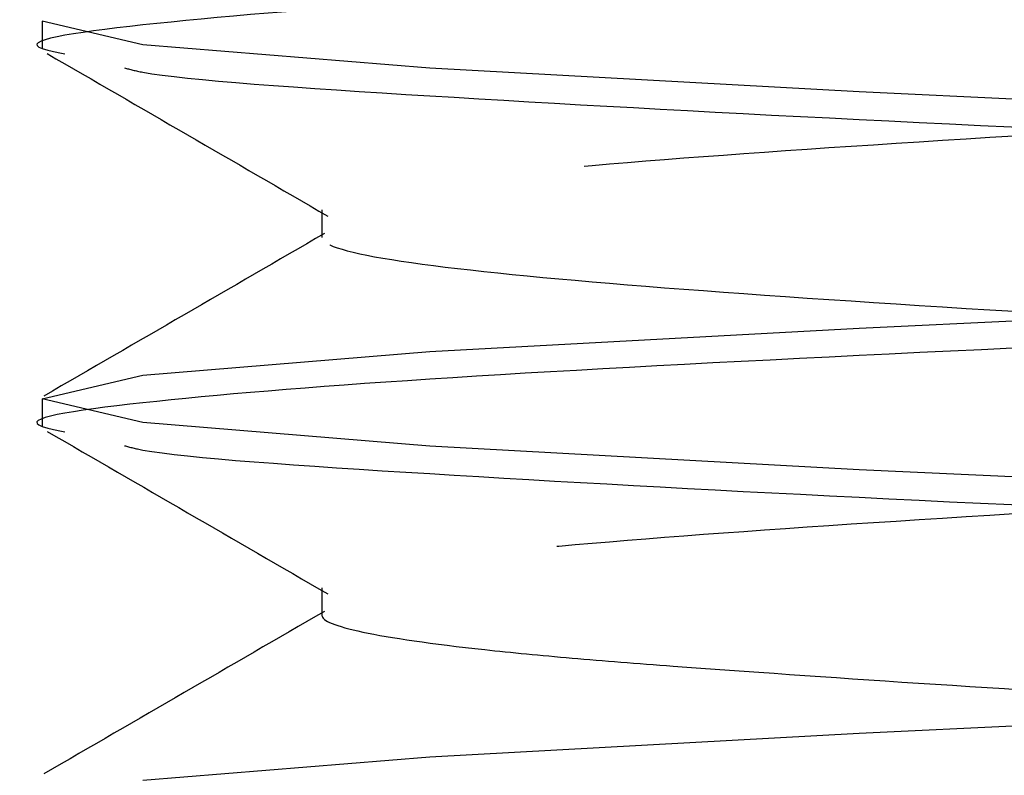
# Model space of a CAD drawing. Header units: inches. Extents: x 1907 to 2452, y -210 to -54.
# Tile 708 of 1056: x 2143.9445 to 2144.0375, y -176.8821 to -176.8106. Entities that reach past the tile are written whole.
import ezdxf

# ---------------------------------------------------------------- set-up
doc = ezdxf.new("R2010")
doc.units = ezdxf.units.IN
doc.header["$LTSCALE"] = 0.5
doc.header["$MEASUREMENT"] = 0
doc.linetypes.add('HIDDEN', pattern=[0.22499999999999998, 0.15, -0.075])
doc.layers.add('SID-M-H', color=4, linetype='HIDDEN')

msp = doc.modelspace()

# ---------------------------------------------------------------- linework, layer by layer
at = {"layer": 'SID-M-H'}
for p, q in [((2143.94659527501, -176.8107614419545), (2143.94659527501, -176.8133656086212)), ((2143.956110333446, -176.8129935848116), (2143.94659527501, -176.8107614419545)), ((2143.94659527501, -176.8107614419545), (2143.94659527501, -176.8107614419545)), ((2143.983206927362, -176.8152257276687), (2143.956110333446, -176.8129935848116)), ((2144.023759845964, -176.8174578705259), (2143.983206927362, -176.8152257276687)), ((2144.07159527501, -176.819690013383), (2144.023759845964, -176.8174578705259)), ((2143.973014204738, -176.8286185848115), (2143.973014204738, -176.8312227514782)), ((2144.023759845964, -176.8397792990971), (2144.07159527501, -176.83754715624)), ((2143.983206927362, -176.8420114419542), (2144.023759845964, -176.8397792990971)), ((2143.956110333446, -176.8442435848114), (2143.983206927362, -176.8420114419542)), ((2143.94659527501, -176.8464757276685), (2143.956110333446, -176.8442435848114)), ((2143.94659527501, -176.8464757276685), (2143.94659527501, -176.8490798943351)), ((2143.956110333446, -176.8487078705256), (2143.94659527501, -176.8464757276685)), ((2143.983206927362, -176.8509400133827), (2143.956110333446, -176.8487078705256)), ((2144.023759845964, -176.8531721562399), (2143.983206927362, -176.8509400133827)), ((2144.07159527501, -176.855404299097), (2144.023759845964, -176.8531721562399)), ((2143.973014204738, -176.8643328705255), (2143.973014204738, -176.8669370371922)), ((2144.07159527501, -176.8758656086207), (2144.023759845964, -176.8780977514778)), ((2144.023759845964, -176.8780977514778), (2143.983206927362, -176.8803298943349)), ((2143.983206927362, -176.8803298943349), (2143.956110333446, -176.882562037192))]:
    msp.add_line(p, q, dxfattribs=at)
for points, knots in [([(2143.97499658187, -175.8292082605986), (2143.976194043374, -175.8297557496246), (2143.979018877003, -175.8310472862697), (2144.000392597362, -175.8330828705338), (2144.032802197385, -175.8353150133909), (2144.07161820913, -175.837547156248), (2144.110296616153, -175.8397792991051), (2144.143119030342, -175.8420114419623), (2144.165042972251, -175.8442435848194), (2144.172742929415, -175.8464757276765), (2144.165043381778, -175.8487078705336), (2144.143117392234, -175.8509400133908), (2144.110302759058, -175.8531721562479), (2144.071595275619, -175.855404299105), (2144.032887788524, -175.8576364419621), (2144.000073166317, -175.8598685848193), (2143.978147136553, -175.8621007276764), (2143.970447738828, -175.8643328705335), (2143.978147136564, -175.8665650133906), (2144.000073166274, -175.8687971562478), (2144.032887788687, -175.8710292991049), (2144.07159527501, -175.873261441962), (2144.110302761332, -175.8754935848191), (2144.143117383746, -175.8777257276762), (2144.165043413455, -175.8799578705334), (2144.172742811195, -175.8821900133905), (2144.165043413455, -175.8844221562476), (2144.143117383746, -175.8866542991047), (2144.110302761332, -175.8888864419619), (2144.07159527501, -175.891118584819), (2144.032887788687, -175.8933507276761), (2144.000073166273, -175.8955828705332), (2143.978147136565, -175.8978150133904), (2143.970447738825, -175.9000471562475), (2143.978147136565, -175.9022792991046), (2144.000073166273, -175.9045114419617), (2144.032887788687, -175.9067435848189), (2144.07159527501, -175.908975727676), (2144.110302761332, -175.9112078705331), (2144.143117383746, -175.9134400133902), (2144.165043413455, -175.9156721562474), (2144.172742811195, -175.9179042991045), (2144.165043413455, -175.9201364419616), (2144.143117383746, -175.9223685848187), (2144.110302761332, -175.9246007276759), (2144.07159527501, -175.926832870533), (2144.032887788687, -175.9290650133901), (2144.000073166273, -175.9312971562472), (2143.978147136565, -175.9335292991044), (2143.970447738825, -175.9357614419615), (2143.978147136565, -175.9379935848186), (2144.000073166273, -175.9402257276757), (2144.032887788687, -175.9424578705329), (2144.07159527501, -175.94469001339), (2144.110302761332, -175.9469221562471), (2144.143117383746, -175.9491542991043), (2144.165043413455, -175.9513864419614), (2144.172742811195, -175.9536185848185), (2144.165043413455, -175.9558507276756), (2144.143117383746, -175.9580828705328), (2144.110302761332, -175.9603150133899), (2144.07159527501, -175.962547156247), (2144.032887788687, -175.9647792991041), (2144.000073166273, -175.9670114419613), (2143.978147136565, -175.9692435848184), (2143.970447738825, -175.9714757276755), (2143.978147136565, -175.9737078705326), (2144.000073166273, -175.9759400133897), (2144.032887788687, -175.9781721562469), (2144.07159527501, -175.980404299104), (2144.110302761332, -175.9826364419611), (2144.143117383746, -175.9848685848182), (2144.165043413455, -175.9871007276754), (2144.172742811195, -175.9893328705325), (2144.165043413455, -175.9915650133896), (2144.143117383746, -175.9937971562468), (2144.110302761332, -175.9960292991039), (2144.07159527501, -175.998261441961), (2144.032887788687, -176.0004935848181), (2144.000073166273, -176.0027257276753), (2143.978147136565, -176.0049578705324), (2143.970447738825, -176.0071900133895), (2143.978147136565, -176.0094221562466), (2144.000073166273, -176.0116542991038), (2144.032887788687, -176.0138864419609), (2144.07159527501, -176.016118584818), (2144.110302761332, -176.0183507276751), (2144.143117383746, -176.0205828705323), (2144.165043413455, -176.0228150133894), (2144.172742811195, -176.0250471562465), (2144.165043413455, -176.0272792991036), (2144.143117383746, -176.0295114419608), (2144.110302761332, -176.0317435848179), (2144.07159527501, -176.033975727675), (2144.032887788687, -176.0362078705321), (2144.000073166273, -176.0384400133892), (2143.978147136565, -176.0406721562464), (2143.970447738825, -176.0429042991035), (2143.978147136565, -176.0451364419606), (2144.000073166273, -176.0473685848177), (2144.032887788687, -176.0496007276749), (2144.07159527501, -176.051832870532), (2144.110302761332, -176.0540650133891), (2144.143117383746, -176.0562971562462), (2144.165043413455, -176.0585292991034), (2144.172742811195, -176.0607614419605), (2144.165043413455, -176.0629935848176), (2144.143117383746, -176.0652257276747), (2144.110302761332, -176.0674578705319), (2144.07159527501, -176.069690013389), (2144.032887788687, -176.0719221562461), (2144.000073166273, -176.0741542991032), (2143.978147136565, -176.0763864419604), (2143.970447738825, -176.0786185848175), (2143.978147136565, -176.0808507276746), (2144.000073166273, -176.0830828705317), (2144.032887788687, -176.0853150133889), (2144.07159527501, -176.087547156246), (2144.110302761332, -176.0897792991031), (2144.143117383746, -176.0920114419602), (2144.165043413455, -176.0942435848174), (2144.172742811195, -176.0964757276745), (2144.165043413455, -176.0987078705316), (2144.143117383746, -176.1009400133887), (2144.110302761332, -176.1031721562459), (2144.07159527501, -176.105404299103), (2144.032887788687, -176.1076364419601), (2144.000073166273, -176.1098685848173), (2143.978147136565, -176.1121007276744), (2143.970447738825, -176.1143328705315), (2143.978147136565, -176.1165650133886), (2144.000073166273, -176.1187971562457), (2144.032887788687, -176.1210292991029), (2144.07159527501, -176.12326144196), (2144.110302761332, -176.1254935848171), (2144.143117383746, -176.1277257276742), (2144.165043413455, -176.1299578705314), (2144.172742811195, -176.1321900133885), (2144.165043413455, -176.1344221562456), (2144.143117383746, -176.1366542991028), (2144.110302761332, -176.1388864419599), (2144.07159527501, -176.141118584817), (2144.032887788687, -176.1433507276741), (2144.000073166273, -176.1455828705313), (2143.978147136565, -176.1478150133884), (2143.970447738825, -176.1500471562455), (2143.978147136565, -176.1522792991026), (2144.000073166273, -176.1545114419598), (2144.032887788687, -176.1567435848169), (2144.07159527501, -176.158975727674), (2144.110302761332, -176.1612078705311), (2144.143117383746, -176.1634400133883), (2144.165043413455, -176.1656721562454), (2144.172742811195, -176.1679042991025), (2144.165043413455, -176.1701364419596), (2144.143117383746, -176.1723685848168), (2144.110302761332, -176.1746007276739), (2144.07159527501, -176.176832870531), (2144.032887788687, -176.1790650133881), (2144.000073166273, -176.1812971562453), (2143.978147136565, -176.1835292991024), (2143.970447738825, -176.1857614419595), (2143.978147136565, -176.1879935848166), (2144.000073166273, -176.1902257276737), (2144.032887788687, -176.1924578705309), (2144.07159527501, -176.194690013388), (2144.110302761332, -176.1969221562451), (2144.143117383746, -176.1991542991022), (2144.165043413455, -176.2013864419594), (2144.172742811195, -176.2036185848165), (2144.165043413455, -176.2058507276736), (2144.143117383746, -176.2080828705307), (2144.110302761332, -176.2103150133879), (2144.07159527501, -176.212547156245), (2144.032887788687, -176.2147792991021), (2144.000073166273, -176.2170114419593), (2143.978147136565, -176.2192435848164), (2143.970447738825, -176.2214757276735), (2143.978147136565, -176.2237078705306), (2144.000073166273, -176.2259400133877), (2144.032887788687, -176.2281721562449), (2144.07159527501, -176.230404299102), (2144.110302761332, -176.2326364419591), (2144.143117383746, -176.2348685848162), (2144.165043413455, -176.2371007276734), (2144.172742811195, -176.2393328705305), (2144.165043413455, -176.2415650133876), (2144.143117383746, -176.2437971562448), (2144.110302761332, -176.2460292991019), (2144.07159527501, -176.248261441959), (2144.032887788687, -176.2504935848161), (2144.000073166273, -176.2527257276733), (2143.978147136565, -176.2549578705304), (2143.970447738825, -176.2571900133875), (2143.978147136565, -176.2594221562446), (2144.000073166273, -176.2616542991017), (2144.032887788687, -176.2638864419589), (2144.07159527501, -176.266118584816), (2144.110302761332, -176.2683507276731), (2144.143117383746, -176.2705828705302), (2144.165043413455, -176.2728150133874), (2144.172742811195, -176.2750471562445), (2144.165043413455, -176.2772792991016), (2144.143117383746, -176.2795114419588), (2144.110302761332, -176.2817435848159), (2144.07159527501, -176.283975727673), (2144.032887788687, -176.2862078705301), (2144.000073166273, -176.2884400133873), (2143.978147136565, -176.2906721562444), (2143.970447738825, -176.2929042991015), (2143.978147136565, -176.2951364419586), (2144.000073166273, -176.2973685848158), (2144.032887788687, -176.2996007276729), (2144.07159527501, -176.30183287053), (2144.110302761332, -176.3040650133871), (2144.143117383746, -176.3062971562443), (2144.165043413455, -176.3085292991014), (2144.172742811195, -176.3107614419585), (2144.165043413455, -176.3129935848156), (2144.143117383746, -176.3152257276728), (2144.110302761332, -176.3174578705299), (2144.07159527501, -176.319690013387), (2144.032887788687, -176.3219221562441), (2144.000073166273, -176.3241542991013), (2143.978147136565, -176.3263864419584), (2143.970447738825, -176.3286185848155), (2143.978147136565, -176.3308507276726), (2144.000073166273, -176.3330828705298), (2144.032887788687, -176.3353150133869), (2144.07159527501, -176.337547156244), (2144.110302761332, -176.3397792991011), (2144.143117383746, -176.3420114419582), (2144.165043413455, -176.3442435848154), (2144.172742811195, -176.3464757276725), (2144.165043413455, -176.3487078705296), (2144.143117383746, -176.3509400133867), (2144.110302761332, -176.3531721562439), (2144.07159527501, -176.355404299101), (2144.032887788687, -176.3576364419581), (2144.000073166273, -176.3598685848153), (2143.978147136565, -176.3621007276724), (2143.970447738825, -176.3643328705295), (2143.978147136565, -176.3665650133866), (2144.000073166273, -176.3687971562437), (2144.032887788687, -176.3710292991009), (2144.07159527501, -176.373261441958), (2144.110302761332, -176.3754935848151), (2144.143117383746, -176.3777257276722), (2144.165043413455, -176.3799578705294), (2144.172742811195, -176.3821900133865), (2144.165043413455, -176.3844221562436), (2144.143117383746, -176.3866542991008), (2144.110302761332, -176.3888864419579), (2144.07159527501, -176.391118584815), (2144.032887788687, -176.3933507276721), (2144.000073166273, -176.3955828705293), (2143.978147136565, -176.3978150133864), (2143.970447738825, -176.4000471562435), (2143.978147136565, -176.4022792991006), (2144.000073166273, -176.4045114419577), (2144.032887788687, -176.4067435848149), (2144.07159527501, -176.408975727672), (2144.110302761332, -176.4112078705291), (2144.143117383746, -176.4134400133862), (2144.165043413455, -176.4156721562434), (2144.172742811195, -176.4179042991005), (2144.165043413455, -176.4201364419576), (2144.143117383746, -176.4223685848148), (2144.110302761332, -176.4246007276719), (2144.07159527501, -176.426832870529), (2144.032887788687, -176.4290650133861), (2144.000073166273, -176.4312971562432), (2143.978147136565, -176.4335292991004), (2143.970447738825, -176.4357614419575), (2143.978147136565, -176.4379935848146), (2144.000073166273, -176.4402257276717), (2144.032887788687, -176.4424578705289), (2144.07159527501, -176.444690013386), (2144.110302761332, -176.4469221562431), (2144.143117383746, -176.4491542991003), (2144.165043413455, -176.4513864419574), (2144.172742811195, -176.4536185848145), (2144.165043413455, -176.4558507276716), (2144.143117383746, -176.4580828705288), (2144.110302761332, -176.4603150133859), (2144.07159527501, -176.462547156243), (2144.032887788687, -176.4647792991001), (2144.000073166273, -176.4670114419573), (2143.978147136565, -176.4692435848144), (2143.970447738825, -176.4714757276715), (2143.978147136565, -176.4737078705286), (2144.000073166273, -176.4759400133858), (2144.032887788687, -176.4781721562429), (2144.07159527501, -176.4804042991), (2144.110302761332, -176.4826364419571), (2144.143117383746, -176.4848685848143), (2144.165043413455, -176.4871007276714), (2144.172742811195, -176.4893328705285), (2144.165043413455, -176.4915650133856), (2144.143117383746, -176.4937971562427), (2144.110302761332, -176.4960292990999), (2144.07159527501, -176.498261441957), (2144.032887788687, -176.5004935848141), (2144.000073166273, -176.5027257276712), (2143.978147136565, -176.5049578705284), (2143.970447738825, -176.5071900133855), (2143.978147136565, -176.5094221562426), (2144.000073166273, -176.5116542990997), (2144.032887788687, -176.5138864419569), (2144.07159527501, -176.516118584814), (2144.110302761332, -176.5183507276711), (2144.143117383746, -176.5205828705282), (2144.165043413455, -176.5228150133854), (2144.172742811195, -176.5250471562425), (2144.165043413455, -176.5272792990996), (2144.143117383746, -176.5295114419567), (2144.110302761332, -176.5317435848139), (2144.07159527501, -176.533975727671), (2144.032887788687, -176.5362078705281), (2144.000073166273, -176.5384400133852), (2143.978147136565, -176.5406721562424), (2143.970447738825, -176.5429042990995), (2143.978147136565, -176.5451364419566), (2144.000073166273, -176.5473685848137), (2144.032887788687, -176.5496007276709), (2144.07159527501, -176.551832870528), (2144.110302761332, -176.5540650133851), (2144.143117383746, -176.5562971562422), (2144.165043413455, -176.5585292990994), (2144.172742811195, -176.5607614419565), (2144.165043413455, -176.5629935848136), (2144.143117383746, -176.5652257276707), (2144.110302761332, -176.5674578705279), (2144.07159527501, -176.569690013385), (2144.032887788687, -176.5719221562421), (2144.000073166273, -176.5741542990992), (2143.978147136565, -176.5763864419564), (2143.970447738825, -176.5786185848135), (2143.978147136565, -176.5808507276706), (2144.000073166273, -176.5830828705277), (2144.032887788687, -176.5853150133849), (2144.07159527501, -176.587547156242), (2144.110302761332, -176.5897792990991), (2144.143117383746, -176.5920114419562), (2144.165043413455, -176.5942435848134), (2144.172742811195, -176.5964757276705), (2144.165043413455, -176.5987078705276), (2144.143117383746, -176.6009400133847), (2144.110302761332, -176.6031721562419), (2144.07159527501, -176.605404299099), (2144.032887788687, -176.6076364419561), (2144.000073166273, -176.6098685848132), (2143.978147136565, -176.6121007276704), (2143.970447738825, -176.6143328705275), (2143.978147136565, -176.6165650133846), (2144.000073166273, -176.6187971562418), (2144.032887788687, -176.6210292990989), (2144.07159527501, -176.623261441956), (2144.110302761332, -176.6254935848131), (2144.143117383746, -176.6277257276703), (2144.165043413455, -176.6299578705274), (2144.172742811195, -176.6321900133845), (2144.165043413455, -176.6344221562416), (2144.143117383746, -176.6366542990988), (2144.110302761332, -176.6388864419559), (2144.07159527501, -176.641118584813), (2144.032887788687, -176.6433507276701), (2144.000073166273, -176.6455828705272), (2143.978147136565, -176.6478150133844), (2143.970447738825, -176.6500471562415), (2143.978147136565, -176.6522792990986), (2144.000073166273, -176.6545114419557), (2144.032887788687, -176.6567435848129), (2144.07159527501, -176.65897572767), (2144.110302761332, -176.6612078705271), (2144.143117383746, -176.6634400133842), (2144.165043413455, -176.6656721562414), (2144.172742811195, -176.6679042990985), (2144.165043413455, -176.6701364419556), (2144.143117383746, -176.6723685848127), (2144.110302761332, -176.6746007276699), (2144.07159527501, -176.676832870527), (2144.032887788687, -176.6790650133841), (2144.000073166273, -176.6812971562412), (2143.978147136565, -176.6835292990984), (2143.970447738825, -176.6857614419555), (2143.978147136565, -176.6879935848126), (2144.000073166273, -176.6902257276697), (2144.032887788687, -176.6924578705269), (2144.07159527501, -176.694690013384), (2144.110302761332, -176.6969221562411), (2144.143117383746, -176.6991542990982), (2144.165043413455, -176.7013864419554), (2144.172742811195, -176.7036185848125), (2144.165043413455, -176.7058507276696), (2144.143117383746, -176.7080828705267), (2144.110302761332, -176.7103150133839), (2144.07159527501, -176.712547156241), (2144.032887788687, -176.7147792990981), (2144.000073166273, -176.7170114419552), (2143.978147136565, -176.7192435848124), (2143.970447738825, -176.7214757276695), (2143.978147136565, -176.7237078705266), (2144.000073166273, -176.7259400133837), (2144.032887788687, -176.7281721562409), (2144.07159527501, -176.730404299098), (2144.110302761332, -176.7326364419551), (2144.143117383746, -176.7348685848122), (2144.165043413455, -176.7371007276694), (2144.172742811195, -176.7393328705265), (2144.165043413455, -176.7415650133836), (2144.143117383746, -176.7437971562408), (2144.110302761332, -176.7460292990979), (2144.07159527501, -176.748261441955), (2144.032887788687, -176.7504935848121), (2144.000073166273, -176.7527257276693), (2143.978147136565, -176.7549578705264), (2143.970447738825, -176.7571900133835), (2143.978147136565, -176.7594221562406), (2144.000073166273, -176.7616542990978), (2144.032887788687, -176.7638864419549), (2144.07159527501, -176.766118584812), (2144.110302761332, -176.7683507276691), (2144.143117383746, -176.7705828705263), (2144.165043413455, -176.7728150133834), (2144.172742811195, -176.7750471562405), (2144.165043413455, -176.7772792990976), (2144.143117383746, -176.7795114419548), (2144.110302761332, -176.7817435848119), (2144.07159527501, -176.783975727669), (2144.032887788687, -176.7862078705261), (2144.000073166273, -176.7884400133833), (2143.978147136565, -176.7906721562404), (2143.970447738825, -176.7929042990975), (2143.978147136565, -176.7951364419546), (2144.000073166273, -176.7973685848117), (2144.032887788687, -176.7996007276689), (2144.07159527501, -176.801832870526), (2144.110302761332, -176.8040650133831), (2144.143117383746, -176.8062971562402), (2144.165043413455, -176.8085292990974), (2144.172742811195, -176.8107614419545), (2144.165043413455, -176.8129935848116), (2144.143117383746, -176.8152257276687), (2144.110302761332, -176.8174578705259), (2144.07159527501, -176.819690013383), (2144.032887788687, -176.8219221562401), (2144.000073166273, -176.8241542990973), (2143.978147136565, -176.8263864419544), (2143.970447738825, -176.8286185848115), (2143.978147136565, -176.8308507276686), (2144.000073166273, -176.8330828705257), (2144.032887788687, -176.8353150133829), (2144.07159527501, -176.83754715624), (2144.110302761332, -176.8397792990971), (2144.143117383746, -176.8420114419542), (2144.165043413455, -176.8442435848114), (2144.172742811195, -176.8464757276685), (2144.165043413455, -176.8487078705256), (2144.143117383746, -176.8509400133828), (2144.110302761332, -176.8531721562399), (2144.07159527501, -176.855404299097), (2144.032887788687, -176.8576364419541), (2144.000073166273, -176.8598685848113), (2143.978147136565, -176.8621007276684), (2143.970447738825, -176.8643328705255), (2143.978147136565, -176.8665650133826), (2144.000073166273, -176.8687971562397), (2144.032887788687, -176.8710292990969), (2144.07159527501, -176.873261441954), (2144.110302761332, -176.8754935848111), (2144.143117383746, -176.8777257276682), (2144.165043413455, -176.8799578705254), (2144.172742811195, -176.8821900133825), (2144.165043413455, -176.8844221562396), (2144.143117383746, -176.8866542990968), (2144.110302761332, -176.8888864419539), (2144.07159527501, -176.891118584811), (2144.032887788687, -176.8933507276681), (2144.000073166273, -176.8955828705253), (2143.978147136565, -176.8978150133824), (2143.970447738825, -176.9000471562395), (2143.978147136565, -176.9022792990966), (2144.000073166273, -176.9045114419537), (2144.032887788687, -176.9067435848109), (2144.07159527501, -176.908975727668), (2144.110302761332, -176.9112078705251), (2144.143117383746, -176.9134400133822), (2144.165043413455, -176.9156721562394), (2144.172742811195, -176.9179042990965), (2144.165043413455, -176.9201364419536), (2144.143117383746, -176.9223685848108), (2144.110302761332, -176.9246007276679), (2144.07159527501, -176.926832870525), (2144.032887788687, -176.9290650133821), (2144.000073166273, -176.9312971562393), (2143.978147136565, -176.9335292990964), (2143.970447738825, -176.9357614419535), (2143.978147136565, -176.9379935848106), (2144.000073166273, -176.9402257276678), (2144.032887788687, -176.9424578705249), (2144.07159527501, -176.944690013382), (2144.110302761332, -176.9469221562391), (2144.143117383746, -176.9491542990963), (2144.165043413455, -176.9513864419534), (2144.172742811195, -176.9536185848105), (2144.165043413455, -176.9558507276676), (2144.143117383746, -176.9580828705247), (2144.110302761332, -176.9603150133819), (2144.07159527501, -176.962547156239), (2144.032887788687, -176.9647792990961), (2144.000073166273, -176.9670114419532), (2143.978147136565, -176.9692435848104), (2143.970447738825, -176.9714757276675), (2143.978147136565, -176.9737078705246), (2144.000073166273, -176.9759400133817), (2144.032887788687, -176.9781721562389), (2144.07159527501, -176.980404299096), (2144.110302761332, -176.9826364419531), (2144.143117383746, -176.9848685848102), (2144.165043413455, -176.9871007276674), (2144.172742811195, -176.9893328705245), (2144.165043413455, -176.9915650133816), (2144.143117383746, -176.9937971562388), (2144.110302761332, -176.9960292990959), (2144.07159527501, -176.998261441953), (2144.032887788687, -177.0004935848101), (2144.000073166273, -177.0027257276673), (2143.978147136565, -177.0049578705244), (2143.970447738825, -177.0071900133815), (2143.978147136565, -177.0094221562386), (2144.000073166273, -177.0116542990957), (2144.032887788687, -177.0138864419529), (2144.07159527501, -177.01611858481), (2144.110302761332, -177.0183507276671), (2144.143117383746, -177.0205828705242), (2144.165043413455, -177.0228150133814), (2144.172742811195, -177.0250471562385), (2144.165043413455, -177.0272792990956), (2144.143117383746, -177.0295114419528), (2144.110302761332, -177.0317435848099), (2144.07159527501, -177.033975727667), (2144.032887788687, -177.0362078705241), (2144.000073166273, -177.0384400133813), (2143.978147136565, -177.0406721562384), (2143.970447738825, -177.0429042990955), (2143.978147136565, -177.0451364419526), (2144.000073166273, -177.0473685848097), (2144.032887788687, -177.0496007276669), (2144.07159527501, -177.051832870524), (2144.110302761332, -177.0540650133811), (2144.143117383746, -177.0562971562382), (2144.165043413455, -177.0585292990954), (2144.172742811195, -177.0607614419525), (2144.165043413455, -177.0629935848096), (2144.143117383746, -177.0652257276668), (2144.110302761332, -177.0674578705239), (2144.07159527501, -177.069690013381), (2144.032887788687, -177.0719221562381), (2144.000073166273, -177.0741542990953), (2143.978147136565, -177.0763864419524), (2143.970447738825, -177.0786185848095), (2143.978147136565, -177.0808507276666), (2144.000073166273, -177.0830828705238), (2144.032887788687, -177.0853150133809), (2144.07159527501, -177.087547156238), (2144.110302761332, -177.0897792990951), (2144.143117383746, -177.0920114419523), (2144.165043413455, -177.0942435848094), (2144.172742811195, -177.0964757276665), (2144.165043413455, -177.0987078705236), (2144.143117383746, -177.1009400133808), (2144.110302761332, -177.1031721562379), (2144.07159527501, -177.105404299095), (2144.032887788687, -177.1076364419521), (2144.000073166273, -177.1098685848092), (2143.978147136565, -177.1121007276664), (2143.970447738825, -177.1143328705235), (2143.978147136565, -177.1165650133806), (2144.000073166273, -177.1187971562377), (2144.032887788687, -177.1210292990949), (2144.07159527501, -177.123261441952), (2144.110302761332, -177.1254935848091), (2144.143117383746, -177.1277257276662), (2144.165043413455, -177.1299578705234), (2144.172742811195, -177.1321900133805), (2144.165043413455, -177.1344221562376), (2144.143117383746, -177.1366542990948), (2144.110302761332, -177.1388864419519), (2144.07159527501, -177.141118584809), (2144.032887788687, -177.1433507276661), (2144.000073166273, -177.1455828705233), (2143.978147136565, -177.1478150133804), (2143.970447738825, -177.1500471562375), (2143.978147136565, -177.1522792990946), (2144.000073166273, -177.1545114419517), (2144.032887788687, -177.1567435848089), (2144.07159527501, -177.158975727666), (2144.110302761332, -177.1612078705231), (2144.143117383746, -177.1634400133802), (2144.165043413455, -177.1656721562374), (2144.172742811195, -177.1679042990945), (2144.165043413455, -177.1701364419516), (2144.143117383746, -177.1723685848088), (2144.110302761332, -177.1746007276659), (2144.07159527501, -177.176832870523), (2144.032887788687, -177.1790650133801), (2144.000073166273, -177.1812971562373), (2143.978147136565, -177.1835292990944), (2143.970447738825, -177.1857614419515), (2143.978147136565, -177.1879935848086), (2144.000073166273, -177.1902257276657), (2144.032887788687, -177.1924578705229), (2144.07159527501, -177.19469001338), (2144.110302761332, -177.1969221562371), (2144.143117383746, -177.1991542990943), (2144.165043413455, -177.2013864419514), (2144.172742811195, -177.2036185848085), (2144.165043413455, -177.2058507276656), (2144.143117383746, -177.2080828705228), (2144.110302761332, -177.2103150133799), (2144.07159527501, -177.212547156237), (2144.032887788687, -177.2147792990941), (2144.000073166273, -177.2170114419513), (2143.978147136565, -177.2192435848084), (2143.970447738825, -177.2214757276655), (2143.978147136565, -177.2237078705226), (2144.000073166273, -177.2259400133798), (2144.032887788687, -177.2281721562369), (2144.07159527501, -177.230404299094), (2144.110302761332, -177.2326364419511), (2144.143117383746, -177.2348685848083), (2144.165043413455, -177.2371007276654), (2144.172742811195, -177.2393328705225), (2144.165043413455, -177.2415650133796), (2144.143117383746, -177.2437971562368), (2144.110302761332, -177.2460292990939), (2144.07159527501, -177.248261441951), (2144.032887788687, -177.2504935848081), (2144.000073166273, -177.2527257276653), (2143.978147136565, -177.2549578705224), (2143.970447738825, -177.2571900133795), (2143.978147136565, -177.2594221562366), (2144.000073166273, -177.2616542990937), (2144.032887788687, -177.2638864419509), (2144.07159527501, -177.266118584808), (2144.110302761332, -177.2683507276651), (2144.143117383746, -177.2705828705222), (2144.165043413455, -177.2728150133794), (2144.172742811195, -177.2750471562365), (2144.165043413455, -177.2772792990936), (2144.143117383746, -177.2795114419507), (2144.110302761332, -177.2817435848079), (2144.07159527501, -177.283975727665), (2144.032887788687, -177.2862078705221), (2144.000073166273, -177.2884400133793), (2143.978147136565, -177.2906721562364), (2143.970447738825, -177.2929042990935), (2143.978147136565, -177.2951364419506), (2144.000073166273, -177.2973685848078), (2144.032887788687, -177.2996007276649), (2144.07159527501, -177.301832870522), (2144.110302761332, -177.3040650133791), (2144.143117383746, -177.3062971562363), (2144.165043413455, -177.3085292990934), (2144.172742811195, -177.3107614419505), (2144.165043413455, -177.3129935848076), (2144.143117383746, -177.3152257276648), (2144.110302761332, -177.3174578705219), (2144.07159527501, -177.319690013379), (2144.032887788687, -177.3219221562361), (2144.000073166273, -177.3241542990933), (2143.978147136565, -177.3263864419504), (2143.970447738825, -177.3286185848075), (2143.978147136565, -177.3308507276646), (2144.000073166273, -177.3330828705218), (2144.032887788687, -177.3353150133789), (2144.07159527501, -177.337547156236), (2144.110302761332, -177.3397792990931), (2144.143117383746, -177.3420114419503), (2144.165043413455, -177.3442435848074), (2144.172742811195, -177.3464757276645), (2144.165043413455, -177.3487078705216), (2144.143117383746, -177.3509400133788), (2144.110302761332, -177.3531721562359), (2144.07159527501, -177.355404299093), (2144.032887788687, -177.3576364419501), (2144.000073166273, -177.3598685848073), (2143.978147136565, -177.3621007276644), (2143.970447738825, -177.3643328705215), (2143.978147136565, -177.3665650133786), (2144.000073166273, -177.3687971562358), (2144.032887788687, -177.3710292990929), (2144.07159527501, -177.37326144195), (2144.110302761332, -177.3754935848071), (2144.143117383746, -177.3777257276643), (2144.165043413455, -177.3799578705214), (2144.172742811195, -177.3821900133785), (2144.165043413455, -177.3844221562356), (2144.143117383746, -177.3866542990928), (2144.110302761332, -177.3888864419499), (2144.07159527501, -177.391118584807), (2144.032887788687, -177.3933507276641), (2144.000073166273, -177.3955828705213), (2143.978147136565, -177.3978150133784), (2143.970447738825, -177.4000471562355), (2143.978147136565, -177.4022792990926), (2144.000073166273, -177.4045114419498), (2144.032887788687, -177.4067435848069), (2144.07159527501, -177.408975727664), (2144.110302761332, -177.4112078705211), (2144.143117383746, -177.4134400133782), (2144.165043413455, -177.4156721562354), (2144.172742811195, -177.4179042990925), (2144.165043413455, -177.4201364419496), (2144.143117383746, -177.4223685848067), (2144.110302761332, -177.4246007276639), (2144.07159527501, -177.426832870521), (2144.032887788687, -177.4290650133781), (2144.000073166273, -177.4312971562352), (2143.978147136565, -177.4335292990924), (2143.970447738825, -177.4357614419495), (2143.978147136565, -177.4379935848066), (2144.000073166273, -177.4402257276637), (2144.032887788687, -177.4424578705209), (2144.07159527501, -177.444690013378), (2144.110302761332, -177.4469221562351), (2144.143117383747, -177.4491542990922), (2144.165043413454, -177.4513864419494), (2144.172742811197, -177.4536185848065), (2144.165043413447, -177.4558507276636), (2144.143117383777, -177.4580828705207), (2144.110302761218, -177.460315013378), (2144.071595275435, -177.4625471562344), (2144.032887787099, -177.4647792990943), (2144.000073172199, -177.4670114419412), (2143.97814711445, -177.4692435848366), (2143.970447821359, -177.4714757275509), (2143.978146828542, -177.473707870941), (2144.000074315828, -177.4759400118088), (2144.032883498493, -177.4781721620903), (2144.071611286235, -177.4804042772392), (2144.110243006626, -177.482636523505), (2144.143340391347, -177.4848682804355), (2144.164211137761, -177.4871018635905), (2144.172991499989, -177.4887818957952), (2144.168837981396, -177.4897264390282), (2144.16797199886, -177.4899233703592)], [0, 0, 0, 0, 0.0009890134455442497, 0.002333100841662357, 0.003677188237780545, 0.005021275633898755, 0.006365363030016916, 0.007709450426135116, 0.009053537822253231, 0.01039762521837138, 0.01174171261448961, 0.01308580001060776, 0.01442988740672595, 0.0157739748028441, 0.01711806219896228, 0.01846214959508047, 0.01980623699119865, 0.02115032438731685, 0.02249441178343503, 0.02383849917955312, 0.0251825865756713, 0.02652667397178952, 0.02787076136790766, 0.02921484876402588, 0.03055893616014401, 0.03190302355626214, 0.03324711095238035, 0.03459119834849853, 0.03593528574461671, 0.03727937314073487, 0.03862346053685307, 0.03996754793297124, 0.04131163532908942, 0.04265572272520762, 0.04399981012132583, 0.0453438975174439, 0.04668798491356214, 0.0480320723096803, 0.04937615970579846, 0.05072024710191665, 0.05206433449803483, 0.05340842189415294, 0.05475250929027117, 0.05609659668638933, 0.05744068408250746, 0.05878477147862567, 0.0601288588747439, 0.06147294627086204, 0.06281703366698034, 0.06416112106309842, 0.06550520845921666, 0.0668492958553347, 0.06819338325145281, 0.06953747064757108, 0.07088155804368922, 0.07222564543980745, 0.0735697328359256, 0.07491382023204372, 0.07625790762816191, 0.07760199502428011, 0.07894608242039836, 0.08029016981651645, 0.08163425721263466, 0.08297834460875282, 0.084322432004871, 0.0856665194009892, 0.08701060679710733, 0.08835469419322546, 0.08969878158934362, 0.09104286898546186, 0.09238695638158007, 0.09373104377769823, 0.09507513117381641, 0.09641921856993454, 0.09776330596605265, 0.09910739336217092, 0.1004514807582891, 0.1017955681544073, 0.1031396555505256, 0.1044837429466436, 0.1058278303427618, 0.10717191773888, 0.108516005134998, 0.1098600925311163, 0.1112041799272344, 0.1125482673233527, 0.1138923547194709, 0.115236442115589, 0.1165805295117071, 0.1179246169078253, 0.1192687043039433, 0.1206127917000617, 0.1219568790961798, 0.1233009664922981, 0.1246450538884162, 0.1259891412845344, 0.1273332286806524, 0.1286773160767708, 0.130021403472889, 0.1313654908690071, 0.1327095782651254, 0.1340536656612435, 0.1353977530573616, 0.1367418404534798, 0.1380859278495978, 0.1394300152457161, 0.1407741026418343, 0.1421181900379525, 0.1434622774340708, 0.1448063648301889, 0.146150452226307, 0.1474945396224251, 0.1488386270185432, 0.1501827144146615, 0.1515268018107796, 0.1528708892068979, 0.1542149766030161, 0.1555590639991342, 0.1569031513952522, 0.1582472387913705, 0.1595913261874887, 0.1609354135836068, 0.1622795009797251, 0.1636235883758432, 0.1649676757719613, 0.1663117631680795, 0.1676558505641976, 0.1689999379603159, 0.170344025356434, 0.1716881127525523, 0.1730322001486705, 0.1743762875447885, 0.1757203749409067, 0.1770644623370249, 0.1784085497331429, 0.1797526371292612, 0.1810967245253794, 0.1824408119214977, 0.1837848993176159, 0.185128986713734, 0.186473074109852, 0.1878171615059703, 0.1891612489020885, 0.1905053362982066, 0.1918494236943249, 0.193193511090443, 0.1945375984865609, 0.1958816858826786, 0.1972257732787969, 0.1985698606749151, 0.1999139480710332, 0.2012580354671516, 0.2026021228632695, 0.203946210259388, 0.2052902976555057, 0.2066343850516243, 0.2079784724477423, 0.2093225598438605, 0.2106666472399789, 0.2120107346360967, 0.2133548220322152, 0.2146989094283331, 0.2160429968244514, 0.2173870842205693, 0.2187311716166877, 0.2200752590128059, 0.2214193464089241, 0.2227634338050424, 0.2241075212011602, 0.2254516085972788, 0.2267956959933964, 0.2281397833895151, 0.229483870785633, 0.2308279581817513, 0.2321720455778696, 0.2335161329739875, 0.2348602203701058, 0.2362043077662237, 0.2375483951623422, 0.2388924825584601, 0.2402365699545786, 0.2415806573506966, 0.2429247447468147, 0.244268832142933, 0.2456129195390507, 0.2469570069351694, 0.2483010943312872, 0.2496451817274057, 0.2509892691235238, 0.2523333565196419, 0.2536774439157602, 0.2550215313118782, 0.2563656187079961, 0.2577097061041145, 0.2590537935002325, 0.2603978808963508, 0.2617419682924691, 0.2630860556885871, 0.2644301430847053, 0.2657742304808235, 0.2671183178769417, 0.2684624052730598, 0.2698064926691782, 0.2711505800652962, 0.2724946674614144, 0.2738387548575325, 0.2751828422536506, 0.2765269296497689, 0.277871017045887, 0.2792151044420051, 0.2805591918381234, 0.2819032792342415, 0.2832473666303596, 0.284591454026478, 0.2859355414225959, 0.2872796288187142, 0.2886237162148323, 0.2899678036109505, 0.2913118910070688, 0.2926559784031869, 0.2940000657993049, 0.2953441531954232, 0.2966882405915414, 0.2980323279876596, 0.2993764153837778, 0.3007205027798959, 0.3020645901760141, 0.3034086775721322, 0.3047527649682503, 0.3060968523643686, 0.3074409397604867, 0.3087850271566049, 0.3101291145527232, 0.3114732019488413, 0.3128172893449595, 0.3141613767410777, 0.3155054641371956, 0.316849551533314, 0.318193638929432, 0.3195377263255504, 0.3208818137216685, 0.3222259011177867, 0.3235699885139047, 0.3249140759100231, 0.3262581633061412, 0.3276022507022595, 0.3289463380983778, 0.3302904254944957, 0.3316345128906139, 0.332978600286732, 0.33432268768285, 0.3356667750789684, 0.3370108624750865, 0.3383549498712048, 0.339699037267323, 0.3410431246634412, 0.3423872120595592, 0.3437312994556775, 0.3450753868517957, 0.3464194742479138, 0.3477635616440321, 0.3491076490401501, 0.3504517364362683, 0.3517958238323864, 0.3531399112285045, 0.3544839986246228, 0.355828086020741, 0.3571721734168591, 0.3585162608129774, 0.3598603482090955, 0.3612044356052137, 0.3625485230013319, 0.3638926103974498, 0.3652366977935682, 0.3665807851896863, 0.3679248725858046, 0.3692689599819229, 0.370613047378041, 0.3719571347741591, 0.3733012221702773, 0.3746453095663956, 0.3759893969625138, 0.377333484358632, 0.3786775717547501, 0.3800216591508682, 0.3813657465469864, 0.3827098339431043, 0.3840539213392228, 0.3853980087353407, 0.3867420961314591, 0.3880861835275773, 0.3894302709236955, 0.3907743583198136, 0.3921184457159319, 0.3934625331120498, 0.3948066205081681, 0.3961507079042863, 0.3974947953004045, 0.3988388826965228, 0.4001829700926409, 0.4015270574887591, 0.4028711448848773, 0.4042152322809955, 0.4055593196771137, 0.406903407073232, 0.40824749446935, 0.4095915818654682, 0.4109356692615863, 0.4122797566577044, 0.4136238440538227, 0.4149679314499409, 0.416312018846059, 0.4176561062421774, 0.4190001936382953, 0.4203442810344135, 0.4216883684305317, 0.4230324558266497, 0.4243765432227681, 0.4257206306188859, 0.4270647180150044, 0.4284088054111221, 0.4297528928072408, 0.4310969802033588, 0.4324410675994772, 0.4337851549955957, 0.4351292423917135, 0.4364733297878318, 0.4378174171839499, 0.439161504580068, 0.4405055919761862, 0.4418496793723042, 0.4431937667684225, 0.4445378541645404, 0.445881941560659, 0.4472260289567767, 0.4485701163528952, 0.4499142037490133, 0.4512582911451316, 0.45260237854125, 0.4539464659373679, 0.4552905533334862, 0.4566346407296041, 0.4579787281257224, 0.4593228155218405, 0.4606669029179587, 0.462010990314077, 0.4633550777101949, 0.4646991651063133, 0.4660432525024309, 0.4673873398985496, 0.4687314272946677, 0.470075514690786, 0.4714196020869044, 0.4727636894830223, 0.4741077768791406, 0.4754518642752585, 0.4767959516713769, 0.478140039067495, 0.4794841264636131, 0.4808282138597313, 0.4821723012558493, 0.4835163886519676, 0.4848604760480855, 0.486204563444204, 0.4875486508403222, 0.4888927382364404, 0.4902368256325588, 0.4915809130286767, 0.4929250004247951, 0.4942690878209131, 0.4956131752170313, 0.4969572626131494, 0.4983013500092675, 0.4996454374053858, 0.5009895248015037, 0.5023336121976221, 0.5036776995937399, 0.5050217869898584, 0.5063658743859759, 0.5077099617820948, 0.5090540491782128, 0.5103981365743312, 0.5117422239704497, 0.5130863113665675, 0.5144303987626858, 0.5157744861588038, 0.5171185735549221, 0.5184626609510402, 0.5198067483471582, 0.5211508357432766, 0.5224949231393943, 0.5238390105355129, 0.5251830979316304, 0.5265271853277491, 0.5278712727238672, 0.5292153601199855, 0.530559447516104, 0.5319035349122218, 0.5332476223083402, 0.534591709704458, 0.5359357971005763, 0.5372798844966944, 0.5386239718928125, 0.5399680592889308, 0.5413121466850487, 0.5426562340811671, 0.5440003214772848, 0.5453444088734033, 0.5466884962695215, 0.5480325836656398, 0.5493766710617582, 0.5507207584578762, 0.5520648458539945, 0.5534089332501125, 0.5547530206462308, 0.5560971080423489, 0.5574411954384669, 0.5587852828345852, 0.5601293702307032, 0.5614734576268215, 0.5628175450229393, 0.5641616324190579, 0.5655057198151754, 0.5668498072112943, 0.5681938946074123, 0.5695379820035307, 0.570882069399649, 0.5722261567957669, 0.5735702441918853, 0.5749143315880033, 0.5762584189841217, 0.5776025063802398, 0.5789465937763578, 0.5802906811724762, 0.581634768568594, 0.5829788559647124, 0.5843229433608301, 0.5856670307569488, 0.587011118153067, 0.5883552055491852, 0.5896992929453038, 0.5910433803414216, 0.5923874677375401, 0.5937315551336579, 0.5950756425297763, 0.5964197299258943, 0.5977638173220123, 0.5991079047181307, 0.6004519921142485, 0.601796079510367, 0.6031401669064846, 0.6044842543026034, 0.6058283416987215, 0.6071724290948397, 0.6085165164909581, 0.6098606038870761, 0.6112046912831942, 0.6125487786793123, 0.6138928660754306, 0.6152369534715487, 0.6165810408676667, 0.6179251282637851, 0.6192692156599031, 0.6206133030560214, 0.6219573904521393, 0.6233014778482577, 0.6246455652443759, 0.625989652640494, 0.6273337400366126, 0.6286778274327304, 0.6300219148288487, 0.6313660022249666, 0.632710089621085, 0.6340541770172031, 0.6353982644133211, 0.6367423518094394, 0.6380864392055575, 0.6394305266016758, 0.6407746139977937, 0.6421187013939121, 0.6434627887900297, 0.6448068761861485, 0.6461509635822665, 0.6474950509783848, 0.6488391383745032, 0.650183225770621, 0.6515273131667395, 0.6528714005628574, 0.6542154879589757, 0.6555595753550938, 0.656903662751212, 0.6582477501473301, 0.659591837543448, 0.6609359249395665, 0.6622800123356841, 0.6636240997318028, 0.6649681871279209, 0.6663122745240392, 0.6676563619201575, 0.6690004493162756, 0.6703445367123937, 0.6716886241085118, 0.6730327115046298, 0.6743767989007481, 0.6757208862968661, 0.6770649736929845, 0.6784090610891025, 0.6797531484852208, 0.6810972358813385, 0.6824413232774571, 0.6837854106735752, 0.6851294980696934, 0.6864735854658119, 0.6878176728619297, 0.6891617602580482, 0.6905058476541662, 0.6918499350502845, 0.6931940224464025, 0.6945381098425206, 0.6958821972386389, 0.6972262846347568, 0.6985703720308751, 0.6999144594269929, 0.7012585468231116, 0.7026026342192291, 0.7039467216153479, 0.7052908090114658, 0.7066348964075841, 0.7079789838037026, 0.7093230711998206, 0.7106671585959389, 0.7120112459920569, 0.713355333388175, 0.7146994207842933, 0.7160435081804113, 0.7173875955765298, 0.7187316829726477, 0.7200757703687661, 0.7214198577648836, 0.7227639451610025, 0.7241080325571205, 0.7254521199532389, 0.7267962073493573, 0.7281402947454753, 0.7294843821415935, 0.7308284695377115, 0.7321725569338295, 0.7335166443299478, 0.7348607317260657, 0.7362048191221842, 0.7375489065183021, 0.7388929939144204, 0.7402370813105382, 0.7415811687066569, 0.7429252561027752, 0.7442693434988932, 0.7456134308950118, 0.7469575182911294, 0.7483016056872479, 0.7496456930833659, 0.7509897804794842, 0.7523338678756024, 0.7536779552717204, 0.7550220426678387, 0.7563661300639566, 0.757710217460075, 0.7590543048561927, 0.7603983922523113, 0.7617424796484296, 0.7630865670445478, 0.7644306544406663, 0.7657747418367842, 0.7671188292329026, 0.7684629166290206, 0.7698070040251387, 0.7711510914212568, 0.7724951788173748, 0.7738392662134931, 0.775183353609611, 0.7765274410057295, 0.7778715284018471, 0.7792156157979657, 0.7805597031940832, 0.781903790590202, 0.7832478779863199, 0.7845919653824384, 0.7859360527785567, 0.7872801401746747, 0.7886242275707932, 0.7899683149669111, 0.7913124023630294, 0.7926564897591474, 0.7940005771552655, 0.7953446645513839, 0.7966887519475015, 0.7980328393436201, 0.7993769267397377, 0.8007210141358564, 0.8020651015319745, 0.8034091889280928, 0.8047532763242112, 0.806097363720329, 0.8074414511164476, 0.8087855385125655, 0.8101296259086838, 0.8114737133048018, 0.81281780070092, 0.8141618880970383, 0.8155059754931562, 0.8168500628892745, 0.8181941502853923, 0.8195382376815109, 0.8208823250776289, 0.8222264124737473, 0.8235704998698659, 0.8249145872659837, 0.826258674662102, 0.82760276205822, 0.8289468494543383, 0.8302909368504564, 0.8316350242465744, 0.8329791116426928, 0.8343231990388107, 0.8356672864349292, 0.8370113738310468, 0.8383554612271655, 0.8396995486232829, 0.8410436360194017, 0.8423877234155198, 0.8437318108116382, 0.8450758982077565, 0.8464199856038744, 0.8477640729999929, 0.8491081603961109, 0.850452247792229, 0.8517963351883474, 0.8531404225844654, 0.8544845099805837, 0.8558285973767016, 0.8571726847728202, 0.8585167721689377, 0.8598608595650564, 0.8612049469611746, 0.8625490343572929, 0.8638931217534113, 0.8652372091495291, 0.8665812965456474, 0.8679253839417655, 0.8692694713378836, 0.8706135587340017, 0.8719576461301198, 0.8733017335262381, 0.874645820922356, 0.8759899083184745, 0.8773339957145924, 0.8786780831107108, 0.8800221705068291, 0.8813662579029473, 0.8827103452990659, 0.8840544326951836, 0.885398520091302, 0.8867426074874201, 0.8880866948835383, 0.8894307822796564, 0.8907748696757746, 0.8921189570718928, 0.8934630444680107, 0.8948071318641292, 0.8961512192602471, 0.8974953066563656, 0.8988393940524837, 0.9001834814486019, 0.9015275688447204, 0.9028716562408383, 0.9042157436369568, 0.9055598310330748, 0.906903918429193, 0.9082480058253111, 0.9095920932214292, 0.9109361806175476, 0.9122802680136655, 0.9136243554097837, 0.9149684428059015, 0.9163125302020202, 0.9176566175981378, 0.9190007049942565, 0.9203447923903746, 0.9216888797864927, 0.9230329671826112, 0.9243770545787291, 0.9257211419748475, 0.9270652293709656, 0.9284093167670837, 0.9297534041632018, 0.9310974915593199, 0.9324415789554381, 0.9337856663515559, 0.9351297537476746, 0.936473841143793, 0.9378179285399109, 0.9391620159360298, 0.9405061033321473, 0.9418501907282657, 0.9431942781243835, 0.9445383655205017, 0.94588245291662, 0.9472265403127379, 0.9485706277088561, 0.9499147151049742, 0.9512588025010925, 0.9526028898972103, 0.9539469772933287, 0.9552910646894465, 0.9566351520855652, 0.9579792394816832, 0.9593233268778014, 0.96066741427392, 0.9620115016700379, 0.9633555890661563, 0.9646996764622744, 0.9660437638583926, 0.9673878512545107, 0.9687319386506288, 0.9700760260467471, 0.971420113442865, 0.9727642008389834, 0.9741082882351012, 0.9754523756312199, 0.9767964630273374, 0.9781405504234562, 0.9794846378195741, 0.9808287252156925, 0.9821728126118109, 0.9835169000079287, 0.984860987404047, 0.986205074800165, 0.987549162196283, 0.9888932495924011, 0.9902373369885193, 0.9915814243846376, 0.9929255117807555, 0.994269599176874, 0.9956136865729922, 0.9969577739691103, 0.9983018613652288, 0.9996459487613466, 1, 1, 1, 1]), ([(2144.168164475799, -176.7770528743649), (2144.168961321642, -176.7772523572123), (2144.172730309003, -176.7781958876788), (2144.164319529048, -176.7798834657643), (2144.143311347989, -176.7821156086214), (2144.11025078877, -176.7843477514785), (2144.071609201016, -176.7865798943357), (2144.032884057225, -176.7888120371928), (2144.000074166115, -176.7910441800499), (2143.978146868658, -176.793276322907), (2143.97044781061, -176.7955084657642), (2143.97814711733, -176.7977406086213), (2144.000073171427, -176.7999727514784), (2144.032887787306, -176.8022048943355), (2144.07159527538, -176.8044370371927), (2144.110302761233, -176.8066691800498), (2144.143117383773, -176.8089013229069), (2144.165043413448, -176.811133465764), (2144.172742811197, -176.8133656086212), (2144.165043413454, -176.8155977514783), (2144.143117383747, -176.8178298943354), (2144.110302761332, -176.8200620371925), (2144.07159527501, -176.8222941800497), (2144.032887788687, -176.8245263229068), (2144.000073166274, -176.8267584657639), (2143.978147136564, -176.828990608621), (2143.970447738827, -176.8312227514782), (2143.978147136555, -176.8334548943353), (2144.000073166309, -176.8356870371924), (2144.032887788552, -176.8379191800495), (2144.071595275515, -176.8401513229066), (2144.110302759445, -176.8423834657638), (2144.143117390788, -176.8446156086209), (2144.165043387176, -176.846847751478), (2144.172742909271, -176.8490798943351), (2144.165043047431, -176.8513120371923), (2144.143118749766, -176.8535441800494), (2144.110297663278, -176.8557763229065), (2144.071614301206, -176.8580084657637), (2144.032816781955, -176.8602406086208), (2144.000338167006, -176.8624727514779), (2143.978451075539, -176.8645803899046), (2143.975576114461, -176.8659439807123), (2143.97426988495, -176.8665635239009)], [0, 0, 0, 0, 0.006685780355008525, 0.03162295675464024, 0.0565601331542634, 0.0814973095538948, 0.106434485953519, 0.1313716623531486, 0.1563088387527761, 0.1812460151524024, 0.2061831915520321, 0.2311203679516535, 0.2560575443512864, 0.2809947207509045, 0.3059318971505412, 0.3308690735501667, 0.3558062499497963, 0.3807434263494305, 0.4056806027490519, 0.4306177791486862, 0.4555549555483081, 0.4804921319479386, 0.5054293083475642, 0.5303664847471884, 0.5553036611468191, 0.5802408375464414, 0.605178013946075, 0.6301151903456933, 0.6550523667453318, 0.6799895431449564, 0.7049267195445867, 0.7298638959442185, 0.7548010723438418, 0.7797382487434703, 0.804675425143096, 0.829612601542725, 0.8545497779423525, 0.8794869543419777, 0.9044241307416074, 0.9293613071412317, 0.9542984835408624, 0.9792356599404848, 1, 1, 1, 1]), ([(2144.194465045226, -176.7960081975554), (2144.192888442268, -176.7965856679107), (2144.18928044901, -176.797907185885), (2144.161908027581, -176.7999727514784), (2144.120781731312, -176.8022048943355), (2144.071549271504, -176.8044370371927), (2144.022592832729, -176.8066691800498), (2143.980638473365, -176.8089013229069), (2143.954094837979, -176.811133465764), (2143.943382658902, -176.8127881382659), (2143.947899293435, -176.8136987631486), (2143.948725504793, -176.8138653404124)], [0, 0, 0, 0, 0.09701501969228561, 0.2220150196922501, 0.3470150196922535, 0.4720150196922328, 0.5970150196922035, 0.7220150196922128, 0.8470150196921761, 0.9720150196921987, 1, 1, 1, 1]), ([(2143.947059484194, -176.8138378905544), (2143.951479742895, -176.8163977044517), (2143.960317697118, -176.8215158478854), (2143.969149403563, -176.8266386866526), (2143.973563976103, -176.829199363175)], [0, 0, 0, 0, 0.5001450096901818, 1, 1, 1, 1]), ([(2143.954372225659, -176.8151900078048), (2143.954874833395, -176.8153259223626), (2143.958128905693, -176.8162058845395), (2143.981949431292, -176.8178298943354), (2144.022234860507, -176.8200620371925), (2144.071670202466, -176.8222941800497), (2144.120655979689, -176.8245263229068), (2144.16229010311, -176.8267584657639), (2144.190085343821, -176.828990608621), (2144.199849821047, -176.8312227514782), (2144.190087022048, -176.8334548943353), (2144.162283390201, -176.8356870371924), (2144.120681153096, -176.8379191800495), (2144.071576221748, -176.8401513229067), (2144.022585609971, -176.8423834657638), (2143.980640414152, -176.8446156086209), (2143.95409429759, -176.846847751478), (2143.943382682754, -176.8485024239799), (2143.947899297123, -176.8494130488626), (2143.948725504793, -176.8495796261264)], [0, 0, 0, 0, 0.01185659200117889, 0.0767640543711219, 0.1416715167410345, 0.2065789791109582, 0.271486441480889, 0.3363939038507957, 0.401301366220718, 0.4662088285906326, 0.531116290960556, 0.5960237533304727, 0.6609312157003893, 0.725838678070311, 0.7907461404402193, 0.8556536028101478, 0.9205610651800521, 0.9854685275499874, 1, 1, 1, 1]), ([(2143.973244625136, -176.8308493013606), (2143.968827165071, -176.8334108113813), (2143.959989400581, -176.8385354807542), (2143.951156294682, -176.8436549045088), (2143.946738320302, -176.8462154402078)], [0, 0, 0, 0, 0.4998390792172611, 1, 1, 1, 1]), ([(2143.947059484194, -176.8495521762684), (2143.951479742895, -176.8521119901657), (2143.960317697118, -176.8572301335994), (2143.969149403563, -176.8623529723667), (2143.973563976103, -176.864913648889)], [0, 0, 0, 0, 0.5001450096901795, 1, 1, 1, 1]), ([(2143.954372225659, -176.8509042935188), (2143.954874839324, -176.8510402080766), (2143.958128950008, -176.8519201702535), (2143.981948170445, -176.8535441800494), (2144.022239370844, -176.8557763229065), (2144.071653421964, -176.8580084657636), (2144.12071859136, -176.8602406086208), (2144.162056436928, -176.8624727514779), (2144.190957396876, -176.864704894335), (2144.194715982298, -176.8661929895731), (2144.19659527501, -176.8669370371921)], [0, 0, 0, 0, 0.02543193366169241, 0.1646559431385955, 0.3038799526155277, 0.4431039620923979, 0.5823279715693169, 0.7215519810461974, 0.860775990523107, 1, 1, 1, 1]), ([(2143.947784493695, -176.9176253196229), (2143.949498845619, -176.9169742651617), (2143.953172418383, -176.9155791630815), (2143.981214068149, -176.9134400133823), (2144.022431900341, -176.9112078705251), (2144.071617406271, -176.908975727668), (2144.120670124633, -176.9067435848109), (2144.162286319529, -176.9045114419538), (2144.190086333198, -176.9022792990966), (2144.19984964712, -176.9000471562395), (2144.19008672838, -176.8978150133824), (2144.162284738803, -176.8955828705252), (2144.120676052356, -176.8933507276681), (2144.071595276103, -176.891118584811), (2144.022514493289, -176.8888864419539), (2143.980905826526, -176.8866542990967), (2143.953103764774, -176.8844221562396), (2143.943341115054, -176.8821900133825), (2143.953103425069, -176.8799578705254), (2143.980907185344, -176.8777257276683), (2144.022509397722, -176.8754935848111), (2144.071614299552, -176.873261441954), (2144.120605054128, -176.8710292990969), (2144.162549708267, -176.8687971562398), (2144.189097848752, -176.8665650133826), (2144.199808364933, -176.8649096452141), (2144.195286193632, -176.8639983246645), (2144.194456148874, -176.8638310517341)], [0, 0, 0, 0, 0.03630802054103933, 0.07780208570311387, 0.1192961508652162, 0.1607902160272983, 0.2022842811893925, 0.2437783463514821, 0.2852724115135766, 0.326766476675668, 0.3682605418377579, 0.4097546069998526, 0.4512486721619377, 0.492742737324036, 0.5342368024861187, 0.57573086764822, 0.6172249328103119, 0.6587189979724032, 0.7002130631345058, 0.7417071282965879, 0.7832011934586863, 0.8246952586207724, 0.8661893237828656, 0.9076833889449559, 0.9491774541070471, 0.9906715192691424, 1, 1, 1, 1]), ([(2143.973244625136, -176.8665635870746), (2143.968827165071, -176.8691250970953), (2143.959989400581, -176.8742497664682), (2143.951156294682, -176.8793691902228), (2143.946738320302, -176.8819297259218)], [0, 0, 0, 0, 0.499839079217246, 1, 1, 1, 1]), ([(2143.973014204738, -176.8669370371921), (2143.973014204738, -176.8674311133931), (2143.974281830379, -176.8679678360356), (2143.979475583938, -176.869069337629), (2143.983400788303, -176.8696332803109), (2143.990905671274, -176.8704484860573), (2143.993671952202, -176.8707151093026), (2143.999626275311, -176.8712308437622), (2144.00278387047, -176.8714736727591), (2144.01304178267, -176.8722403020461), (2144.020904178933, -176.8727886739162), (2144.037876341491, -176.8738985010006), (2144.046973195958, -176.8744590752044), (2144.065277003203, -176.8755254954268), (2144.074326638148, -176.8760060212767), (2144.092638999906, -176.8770574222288), (2144.101814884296, -176.877614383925), (2144.119084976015, -176.878726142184), (2144.127165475, -176.8792800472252), (2144.137808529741, -176.8800602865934), (2144.141086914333, -176.8803051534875), (2144.147252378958, -176.8808113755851), (2144.150139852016, -176.881074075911), (2144.158047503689, -176.881880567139), (2144.162294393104, -176.8824428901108), (2144.168164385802, -176.8835501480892), (2144.169784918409, -176.8840942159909), (2144.170276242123, -176.8848510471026), (2144.170129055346, -176.8850970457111), (2144.169186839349, -176.8856186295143), (2144.168389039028, -176.8858875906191), (2144.165005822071, -176.8867077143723), (2144.161411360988, -176.8872720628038), (2144.151967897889, -176.8883684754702), (2144.146184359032, -176.8888871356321), (2144.133038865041, -176.88988943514), (2144.125408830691, -176.8904311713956), (2144.10876909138, -176.8915367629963), (2144.099771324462, -176.8920997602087), (2144.086078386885, -176.8929093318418), (2144.08148297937, -176.8931733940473), (2144.072367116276, -176.8936828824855), (2144.06785926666, -176.8939261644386), (2144.05414657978, -176.8947020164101), (2144.044911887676, -176.8952542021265), (2144.027379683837, -176.8963655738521), (2144.019096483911, -176.8969238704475), (2144.004412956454, -176.897980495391), (2143.998054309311, -176.8984601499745), (2143.987001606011, -176.8995217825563), (2143.982443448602, -176.9000812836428), (2143.975906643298, -176.9011920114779), (2143.973932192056, -176.9017423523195), (2143.972940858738, -176.9025136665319), (2143.97292753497, -176.9027562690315), (2143.97353251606, -176.9032689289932), (2143.974157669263, -176.9035342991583), (2143.977026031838, -176.904346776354), (2143.980282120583, -176.9049103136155), (2143.989138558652, -176.9060139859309), (2143.994729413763, -176.9065532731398), (2144.007387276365, -176.907548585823), (2144.014744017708, -176.9080758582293), (2144.031018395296, -176.9091749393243), (2144.039897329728, -176.9097391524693), (2144.053526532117, -176.910556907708), (2144.058119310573, -176.9108247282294), (2144.067264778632, -176.9113434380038), (2144.071776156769, -176.9115873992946), (2144.085439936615, -176.9123491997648), (2144.094713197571, -176.9128954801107), (2144.112470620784, -176.9140041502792), (2144.120940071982, -176.9145656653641), (2144.136093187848, -176.9156366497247), (2144.142686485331, -176.9161189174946), (2144.154218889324, -176.9171648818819), (2144.159076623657, -176.9177203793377), (2144.162672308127, -176.918276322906)], [0, 0, 0, 0, 0.0312499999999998, 0.0312499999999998, 0.0624999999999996, 0.0624999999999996, 0.07812499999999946, 0.07812499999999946, 0.09374999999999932, 0.09374999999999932, 0.1249999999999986, 0.1249999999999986, 0.156249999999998, 0.156249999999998, 0.1874999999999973, 0.1874999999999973, 0.2187499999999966, 0.2187499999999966, 0.2499999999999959, 0.2499999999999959, 0.2656249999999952, 0.2656249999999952, 0.2812499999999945, 0.2812499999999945, 0.3124999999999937, 0.3124999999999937, 0.3437499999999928, 0.3437499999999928, 0.3593749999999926, 0.3593749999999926, 0.3749999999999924, 0.3749999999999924, 0.4062499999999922, 0.4062499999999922, 0.437499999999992, 0.437499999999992, 0.4687499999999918, 0.4687499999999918, 0.4999999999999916, 0.4999999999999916, 0.5156249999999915, 0.5156249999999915, 0.5312499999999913, 0.5312499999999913, 0.5624999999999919, 0.5624999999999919, 0.5937499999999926, 0.5937499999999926, 0.6249999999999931, 0.6249999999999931, 0.6562499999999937, 0.6562499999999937, 0.6874999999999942, 0.6874999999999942, 0.7031249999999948, 0.7031249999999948, 0.7187499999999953, 0.7187499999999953, 0.7499999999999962, 0.7499999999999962, 0.7812499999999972, 0.7812499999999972, 0.8124999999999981, 0.8124999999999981, 0.843749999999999, 0.843749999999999, 0.8593749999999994, 0.8593749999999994, 0.8749999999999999, 0.8749999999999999, 0.9062499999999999, 0.9062499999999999, 0.9375, 0.9375, 0.96875, 0.96875, 1, 1, 1, 1])]:
    msp.add_open_spline(points, degree=3, knots=knots, dxfattribs=at)

doc.saveas('drawing.dxf')
